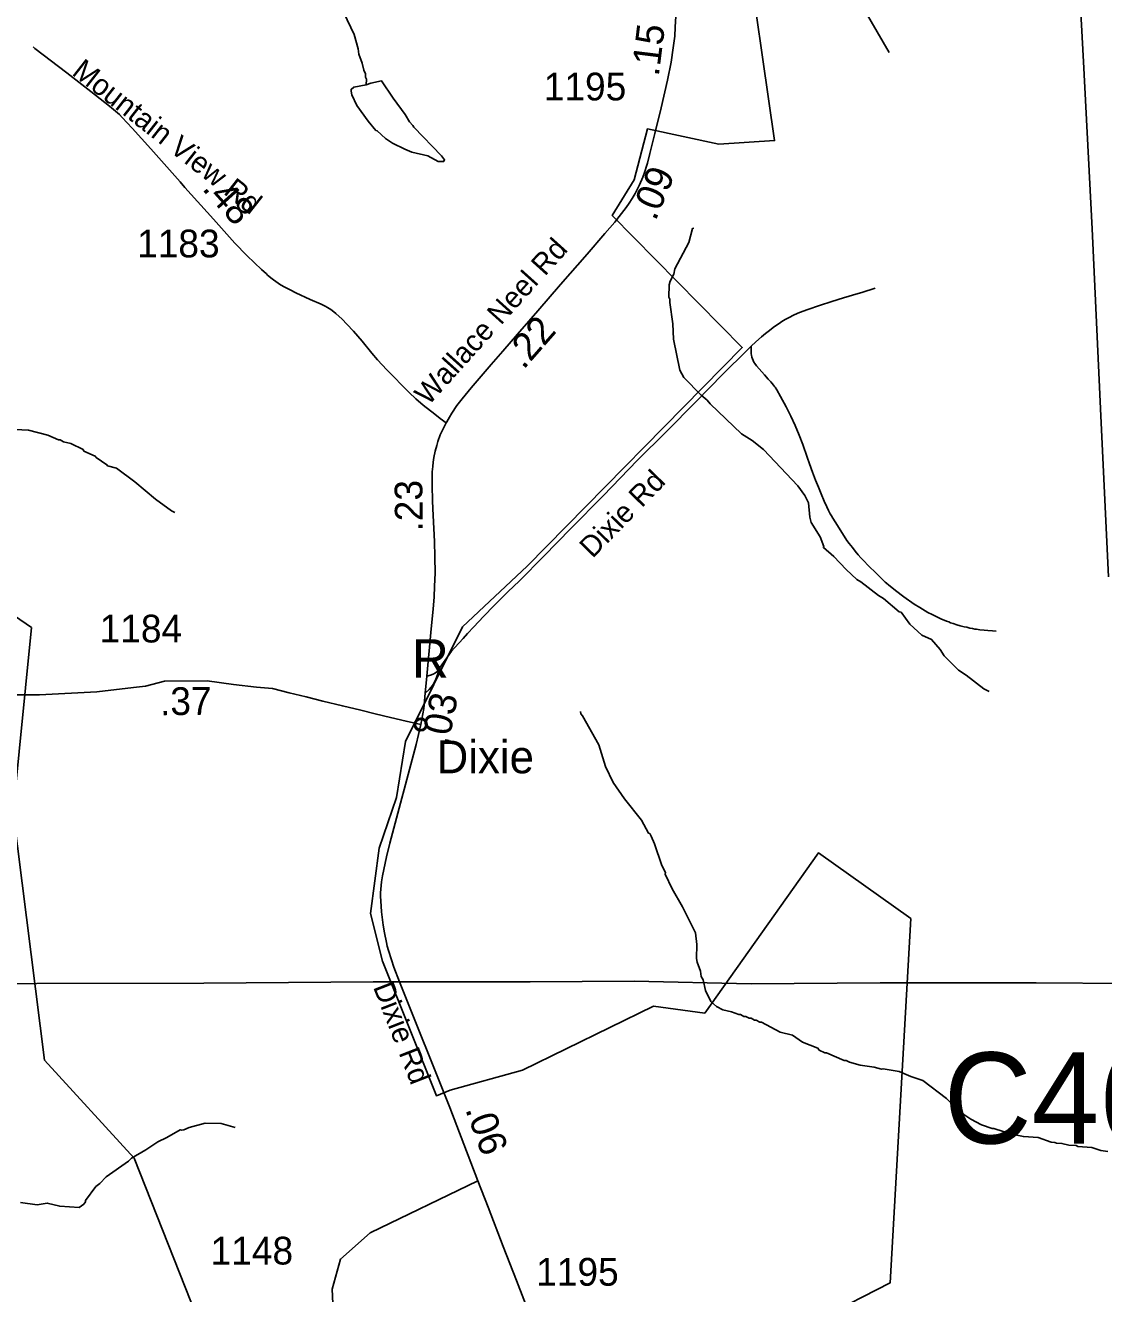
# Model space of a CAD drawing. Extents: x 1383679 to 1536984, y 460658 to 651027.
# Drawn here: x 1412206 to 1417063, y 532086 to 537796 of the extents above; entities that cross this region are included whole.
import ezdxf

# ---------------------------------------------------------------- set-up
doc = ezdxf.new("R2010")
doc.units = 0
for name, color, linetype in [('Default', 7, 'Continuous'), ('Exist Aviation Commercial or Municipal Perimeter Paved', 7, 'Continuous'), ('Exist Boundary Political City Limit New', 7, 'Continuous'), ('Exist Civil Demographics City Label', 7, 'Continuous'), ('Exist Civil Demographics Community CELL', 7, 'Continuous'), ('Exist Hydrographic Misc Water Feature', 7, 'Continuous'), ('Exist Road Non-System Type 51', 7, 'Continuous'), ('Exist Road Non-System Type 51 Label', 7, 'Continuous'), ('Exist Road Secondary Mileage Hundredths English Label', 7, 'Continuous'), ('Exist Road Secondary Structure Culvert Number Label', 7, 'Continuous'), ('Exist Road Secondary Type 51 Attributed', 7, 'Continuous'), ('Exist Road Secondary Type 51 Label', 7, 'Continuous'), ('Exist Road Secondary Type 51 Number Label', 7, 'Continuous'), ('Exist Utilities Electrical Transmission Line', 7, 'Continuous'), ('Map Preparation Boundary City Limit Buffer Line', 7, 'Continuous')]:
    doc.layers.add(name, color=color, linetype=linetype)

msp = doc.modelspace()

# ---------------------------------------------------------------- linework, layer by layer
at = {"layer": 'Exist Aviation Commercial or Municipal Perimeter Paved'}
msp.add_lwpolyline([(1416925.3, 538492.1), (1416972.2, 537631.5), (1417011.6, 536880.1), (1417051, 536037.7), (1417084.7, 535313.6)], dxfattribs=at)
at = {"layer": 'Exist Boundary Political City Limit New'}
msp.add_lwpolyline([(1415796.6, 531978.8), (1416101.1, 532134.2), (1416194.8, 533774.8), (1415778.9, 534070.7), (1415266.1, 533348.6), (1415034.8, 533380.7), (1414445.2, 533091.8), (1414118.9, 533001.9), (1414057.8, 532976.7), (1413815.2, 533583.3), (1413760.2, 533797.2), (1413799.6, 534091.2), (1413878.4, 534320.3), (1413918.2, 534572.2), (1414174.6, 535087.7), (1414465.6, 535361.6), (1415435.1, 536346.1), (1414849.5, 536939.9), (1414948.5, 537100.8), (1415008.1, 537330.4), (1415329.6, 537261.7), (1415581, 537277.4), (1415444.4, 538227.6)], dxfattribs=at)
at = {"layer": 'Exist Civil Demographics Community CELL'}
msp.add_lwpolyline([(1413963.1, 534652), (1413963.4, 534653.7), (1413963.9, 534655.7), (1413964.8, 534657.9), (1413965.7, 534659.7), (1413966.7, 534661.4), (1413967.9, 534663), (1413969.1, 534664.3), (1413970.5, 534665.7), (1413972.2, 534667.1), (1413973.8, 534668.2), (1413975.3, 534669.1), (1413976.9, 534669.8), (1413978.5, 534670.5), (1413980.2, 534671.1), (1413981.6, 534671.5), (1413983, 534671.7), (1413984.3, 534671.9), (1413986.2, 534672), (1413987.6, 534671.9), (1413989.3, 534671.9), (1413990.8, 534671.6), (1413992.3, 534671.3), (1413993.8, 534670.9), (1413995.4, 534670.3), (1413997.4, 534669.4), (1413999.3, 534668.4), (1414000.9, 534667.3), (1414002.5, 534666.1), (1414003.5, 534665.1), (1414004.7, 534663.8), (1414005.9, 534662.3), (1414006.8, 534660.9), (1414007.8, 534659.4), (1414008.5, 534657.8), (1414009.2, 534656.3), (1414009.6, 534654.8), (1414010, 534653.4), (1414010.4, 534651.5), (1414010.6, 534650.1), (1414010.6, 534648.3), (1414010.6, 534646.5), (1414010.4, 534644.8), (1414010.1, 534643.1), (1414009.6, 534641.2), (1414009, 534639.5), (1414008.3, 534637.9), (1414007.4, 534636.1), (1414006.4, 534634.5), (1414005.3, 534633), (1414004, 534631.6), (1414002.4, 534630.1), (1414000.9, 534628.8), (1413999.4, 534627.8), (1413998.1, 534627), (1413996, 534626), (1413993.8, 534625.2), (1413992, 534624.7), (1413990, 534624.3), (1413988.6, 534624.2), (1413987.3, 534624.1), (1413985.6, 534624.1), (1413984.2, 534624.3), (1413982.5, 534624.5), (1413980.7, 534624.9), (1413979.3, 534625.3), (1413977.8, 534625.8), (1413976.4, 534626.4), (1413975.2, 534627.1), (1413973.1, 534628.4), (1413971.4, 534629.7), (1413969.9, 534631), (1413968.5, 534632.5), (1413967.6, 534633.7), (1413966.7, 534635), (1413965.4, 534637.2), (1413964.9, 534638.2), (1413964.4, 534639.5), (1413963.6, 534642), (1413963.1, 534644.1), (1413962.9, 534645.7), (1413962.8, 534647.6), (1413962.8, 534649), (1413962.9, 534651)], close=True, dxfattribs=at)
msp.add_lwpolyline([(1413963.1, 534652), (1413963.4, 534653.7), (1413963.9, 534655.7), (1413964.8, 534657.9), (1413965.7, 534659.7), (1413966.7, 534661.4), (1413967.9, 534663), (1413969.1, 534664.3), (1413970.5, 534665.7), (1413972.2, 534667.1), (1413973.8, 534668.2), (1413975.3, 534669.1), (1413976.9, 534669.8), (1413978.5, 534670.5), (1413980.2, 534671.1), (1413981.6, 534671.5), (1413983, 534671.7), (1413984.3, 534671.9), (1413986.2, 534672), (1413987.6, 534671.9), (1413989.3, 534671.9), (1413990.8, 534671.6), (1413992.3, 534671.3), (1413993.8, 534670.9), (1413995.4, 534670.3), (1413997.4, 534669.4), (1413999.3, 534668.4), (1414000.9, 534667.3), (1414002.5, 534666.1), (1414003.5, 534665.1), (1414004.7, 534663.8), (1414005.9, 534662.3), (1414006.8, 534660.9), (1414007.8, 534659.4), (1414008.5, 534657.8), (1414009.2, 534656.3), (1414009.6, 534654.8), (1414010, 534653.4), (1414010.4, 534651.5), (1414010.6, 534650.1), (1414010.6, 534648.3), (1414010.6, 534646.5), (1414010.4, 534644.8), (1414010.1, 534643.1), (1414009.6, 534641.2), (1414009, 534639.5), (1414008.3, 534637.9), (1414007.4, 534636.1), (1414006.4, 534634.5), (1414005.3, 534633), (1414004, 534631.6), (1414002.4, 534630.1), (1414000.9, 534628.8), (1413999.4, 534627.8), (1413998.1, 534627), (1413996, 534626), (1413993.8, 534625.2), (1413992, 534624.7), (1413990, 534624.3), (1413988.6, 534624.2), (1413987.3, 534624.1), (1413985.6, 534624.1), (1413984.2, 534624.3), (1413982.5, 534624.5), (1413980.7, 534624.9), (1413979.3, 534625.3), (1413977.8, 534625.8), (1413976.4, 534626.4), (1413975.2, 534627.1), (1413973.1, 534628.4), (1413971.4, 534629.7), (1413969.9, 534631), (1413968.5, 534632.5), (1413967.6, 534633.7), (1413966.7, 534635), (1413965.4, 534637.2), (1413964.9, 534638.2), (1413964.4, 534639.5), (1413963.6, 534642), (1413963.1, 534644.1), (1413962.9, 534645.7), (1413962.8, 534647.6), (1413962.8, 534649), (1413962.9, 534651)], close=True, dxfattribs=at)
for centre, radius in [((1413986.8, 534648.2), 28.8), ((1413986.8, 534648.2), 28.8), ((1413986.7, 534648.3), 23.4), ((1413986.7, 534648.3), 23.4)]:
    msp.add_circle(centre, radius, dxfattribs=at)
at = {"layer": 'Exist Hydrographic Misc Water Feature'}
for points in [[(1413640.4, 537852.6), (1413686.3, 537755.6), (1413704.9, 537691.2), (1413708.4, 537667.2), (1413723.5, 537626.8), (1413730.9, 537594.7), (1413738.5, 537578.5), (1413738.2, 537562.5), (1413741.9, 537554.4), (1413740.5, 537529)], [(1413740.5, 537529), (1413761.5, 537536), (1413809.8, 537547), (1413862.1, 537467.8), (1413916.5, 537394.6), (1413935.8, 537362.2), (1413951.5, 537345.9), (1413955.3, 537337.8), (1414080.5, 537209), (1414094.1, 537190.7), (1414089.9, 537182.8), (1414065.9, 537183.3), (1414018.6, 537208.4), (1413946.9, 537226), (1413915.1, 537238.7), (1413859.7, 537265.9), (1413828.2, 537286.6), (1413791, 537321.5), (1413785, 537323.6), (1413749.8, 537364.4), (1413699.4, 537435.5), (1413676.4, 537484), (1413672.7, 537500.1), (1413672.9, 537508), (1413685.1, 537517.7), (1413740.5, 537529)], [(1415217.1, 536883.9), (1415211.7, 536881.7), (1415194.3, 536818.2), (1415131.7, 536699.6), (1415127.2, 536675.7), (1415110.5, 536644.1), (1415106.2, 536628.2), (1415104.9, 536572.2), (1415108.8, 536564.2), (1415108.4, 536548.2), (1415122.4, 536452.7), (1415124.8, 536383.9), (1415153.8, 536243.3), (1415171.2, 536210.9), (1415249.4, 536131.2), (1415277, 536108.6), (1415290.6, 536092.3), (1415431.7, 535957.2), (1415479.7, 535926.6), (1415530.5, 535886.7), (1415684.7, 535723.6), (1415717.7, 535678.9), (1415733, 535646.5), (1415739.7, 535582.4), (1415745.1, 535558.3), (1415785.7, 535493.4), (1415802.4, 535449.4), (1415800.7, 535445.1), (1415847.7, 535404.1), (1415902.6, 535346.9), (1415951.6, 535301.8), (1415969.3, 535291.4), (1416048.1, 535229.7), (1416071.7, 535215.1), (1416142.5, 535155.5), (1416150.4, 535153.4), (1416189.5, 535100.2), (1416244.2, 535051.3), (1416287.8, 535030.4), (1416326.8, 534985.5), (1416344.2, 534957.1), (1416408.9, 534893.7), (1416444.3, 534870.9), (1416523.1, 534809.2), (1416546.7, 534796.6)], [(1412131.5, 535977.4), (1412219.3, 535973.4), (1412306.9, 535951.4), (1412354.5, 535930.4), (1412362.5, 535930.2), (1412378.2, 535921.8), (1412410.1, 535913.2), (1412465.5, 535885.9), (1412469.4, 535879.8), (1412520.9, 535856.7), (1412524.8, 535850.6), (1412573.4, 535818.2), (1412575.9, 535813.4), (1412615.7, 535802.6), (1412698.4, 535740.7), (1412792.8, 535662.6), (1412863.6, 535611.1), (1412879.5, 535602.7)], [(1414706.4, 534706.3), (1414708.1, 534696), (1414716, 534687.8), (1414789.1, 534556.3), (1414819.1, 534459.6), (1414853.5, 534386.9), (1414904, 534313.8), (1414981.9, 534218.1), (1415012.7, 534159.4), (1415018.6, 534157.3), (1415024.3, 534145.1), (1415039.5, 534110.8), (1415073.4, 534014.1), (1415088.7, 533981.8), (1415088.6, 533973.8), (1415119.2, 533909.1), (1415165.4, 533828.1), (1415224.3, 533710.8), (1415230.4, 533657.1), (1415228.4, 533594.8), (1415232.1, 533578.7), (1415247.2, 533538.4), (1415250.7, 533514.4), (1415258.3, 533498.2), (1415269.3, 533450), (1415294.2, 533401.4), (1415319.7, 533378.9), (1415347.4, 533364.2), (1415387.3, 533355.3), (1415419, 533342.6), (1415427, 533342.5), (1415442.9, 533334.1), (1415450.8, 533333.9), (1415466.6, 533325.6), (1415474.6, 533325.4), (1415490.4, 533317), (1415498.4, 533316.8), (1415514.3, 533308.5), (1415522.3, 533308.3), (1415605.3, 533262.5), (1415661, 533249.2), (1415706.3, 533218.5), (1415775.8, 533190.7), (1415781.6, 533182.5), (1415807.3, 533170), (1415815.3, 533169.8), (1415894.6, 533136), (1415902.6, 533135.8), (1415918.5, 533127.5), (1415966.1, 533114.5), (1416030, 533105), (1416061.8, 533096.3), (1416069.8, 533098.1), (1416141.6, 533086.5), (1416193.8, 533063.8), (1416249.1, 533045.2), (1416354.9, 532963.7), (1416394.2, 532924.9), (1416433.5, 532892), (1416465, 532871.3), (1416512.5, 532846.3), (1416560.1, 532829.2), (1416568.1, 532829), (1416648.6, 532803.5), (1416701.2, 532792.8), (1416767.3, 532788.6), (1416826.8, 532767.2), (1416842.8, 532766.9), (1416850.7, 532762.7), (1416874.7, 532762.2), (1416906.5, 532753.5), (1416938.5, 532752.7), (1416946.4, 532748.5), (1417010.4, 532743.1), (1417050, 532730.2), (1417081.9, 532725.5)], [(1412184, 532495.8), (1412259.7, 532486), (1412304.3, 532493.8), (1412360.9, 532479.1), (1412447.6, 532473.8), (1412469.9, 532489.3), (1412476.1, 532499.1), (1412476.3, 532505.1), (1412523.6, 532568.1), (1412541.9, 532581.6), (1412570.5, 532611), (1412670.1, 532682.7), (1412684.4, 532696.4), (1412748.2, 532733.5), (1412802, 532769.7), (1412843.7, 532788.1), (1412903.2, 532823.4), (1412909.1, 532821.3), (1412919.2, 532823.1), (1412943.5, 532834.5), (1413015.9, 532852.9), (1413087.8, 532851.3), (1413151.5, 532833.8)]]:
    msp.add_lwpolyline(points, dxfattribs=at)
at = {"layer": 'Exist Road Non-System Type 51'}
for points in [[(1416096.8, 537674.5), (1415989, 537860.2), (1415854.9, 538094.1), (1415783.5, 538218), (1415683.9, 538394.6), (1415672.1, 538409.5)], [(1416034.3, 536613.1), (1415973.2, 536593.6), (1415946.2, 536585.6), (1415916.3, 536576.6), (1415891.5, 536569.2), (1415838.7, 536553.1), (1415782.9, 536534.9), (1415730.8, 536517.3), (1415693.3, 536503.3), (1415668.9, 536492.8), (1415643, 536479.9), (1415629, 536471.9), (1415614, 536462.4), (1415601.1, 536454.5), (1415589.6, 536446.5), (1415574.6, 536436), (1415557.2, 536422.6), (1415540.2, 536409.1), (1415521.8, 536394.1), (1415496.3, 536371.2), (1415475.4, 536351.3)], [(1415475.4, 536351.3), (1415455.4, 536332.3), (1415348.2, 536226.1), (1415227.1, 536102.8), (1415093, 535966.7), (1414963.5, 535838.7), (1414809.3, 535678.6), (1414663.5, 535530.3), (1414540.9, 535407), (1414431.1, 535294.9), (1414379.5, 535245.4), (1414317.2, 535184.1), (1414268.8, 535134.3), (1414225.4, 535087.5), (1414197.6, 535057.6), (1414178, 535035.8), (1414159.9, 535016.7), (1414139.1, 534993.1), (1414126, 534978.6), (1414114.6, 534963.5), (1414096.3, 534937.3), (1414075, 534906.2), (1414065.9, 534890.1)], [(1416579.4, 535069.3), (1416562.9, 535070.3), (1416541.7, 535071.4), (1416525.3, 535072.8), (1416505.8, 535075), (1416490, 535077.4), (1416483.1, 535078.3), (1416472.7, 535080.3), (1416460.2, 535082.8), (1416446.4, 535086.3), (1416435.2, 535088.8), (1416417, 535093.3), (1416402.4, 535097.3), (1416385.6, 535102.5), (1416373.6, 535106.5), (1416365.1, 535109.9), (1416354.8, 535113.9), (1416344.9, 535117.8), (1416332, 535123.3), (1416317.8, 535129.8), (1416302.7, 535136.9), (1416289.8, 535143.2), (1416271.6, 535152.6), (1416259.2, 535159.6), (1416235.1, 535174.8), (1416210, 535190.9), (1416163.5, 535222.7), (1416124.7, 535251.9), (1416108.6, 535264.9), (1416096, 535275.1), (1416085.5, 535284.2), (1416079.4, 535289.5), (1416063.8, 535304.6), (1416042.4, 535325), (1415999.6, 535367.7), (1415985.4, 535382.2), (1415969.7, 535398.2), (1415957.8, 535411.9), (1415943, 535429.2), (1415931, 535444.6), (1415916.7, 535463.1), (1415906.6, 535477.3), (1415863.4, 535544.3), (1415842.9, 535577.4), (1415836.6, 535587.9), (1415831.5, 535597.3), (1415823.8, 535611.9), (1415815.6, 535628.7), (1415804.2, 535653.7), (1415789.9, 535687.1), (1415777.9, 535716.4), (1415765.4, 535748), (1415751.4, 535784.2), (1415738, 535822.7), (1415727.7, 535852.6), (1415708.6, 535908.7), (1415691.7, 535951.7), (1415673.6, 535995.2), (1415654.6, 536036.6), (1415633.2, 536079), (1415607.4, 536125.6), (1415590.1, 536155.2), (1415582.7, 536166.5), (1415579.3, 536171.4), (1415575.3, 536176.5), (1415563.2, 536190.9), (1415551.9, 536203.6), (1415534.8, 536222.4), (1415499.8, 536264), (1415492, 536273.7), (1415487.5, 536280.5), (1415484.1, 536287.1), (1415480.9, 536295.3), (1415478.4, 536303), (1415476.4, 536310.7), (1415475.2, 536317.6), (1415474.7, 536325.4), (1415474.7, 536336.1), (1415475.4, 536351.3)], [(1414007.2, 534789.7), (1414024.5, 534805.4), (1414039.4, 534824.4), (1414046.9, 534836.3), (1414054.8, 534853.2), (1414062.9, 534872.5), (1414064.9, 534881.7), (1414065.9, 534890.1)], [(1414065.9, 534890.1), (1414053.4, 534881.7), (1414042.3, 534875.7), (1414031.5, 534871.2), (1414014.4, 534865.5)]]:
    msp.add_lwpolyline(points, dxfattribs=at)
at = {"layer": 'Exist Road Secondary Type 51 Attributed'}
for points in [[(1415135.6, 537837.6), (1415133.6, 537788.7), (1415130.9, 537748.3), (1415124.4, 537695.7), (1415114.4, 537630.8), (1415098, 537550), (1415069.3, 537425.3), (1415041.2, 537310), (1415018.7, 537218.9), (1415007.8, 537176.5), (1415001.8, 537157.1), (1414997.3, 537143.1), (1414992.8, 537129.7), (1414986.8, 537113.4), (1414972.1, 537078.3), (1414966, 537066), (1414952.6, 537039.8), (1414939.2, 537016.4), (1414925.5, 536995.9), (1414912.2, 536976.5), (1414880.8, 536935.1), (1414860.9, 536910.7), (1414816.4, 536858.7), (1414736, 536766.5), (1414616.8, 536629.5), (1414514.7, 536510.3), (1414423.3, 536405.7), (1414356.5, 536329.3), (1414304.1, 536268.9), (1414259.3, 536216.6), (1414214.4, 536164.8), (1414173.5, 536115.4), (1414161, 536099), (1414150.1, 536084.5), (1414127.1, 536050.6), (1414116.1, 536032.7), (1414104.2, 536011.2), (1414101.5, 536006.2)], [(1414101.5, 536006.2), (1414075, 536026.2), (1414050.7, 536045.3), (1413998.5, 536086.6), (1413964.3, 536115.4), (1413934.1, 536143.7), (1413833.5, 536244.7), (1413792.6, 536290.6), (1413766.7, 536320.6), (1413722.5, 536373.9), (1413683.8, 536419.1), (1413654, 536451.5), (1413632.6, 536473.5), (1413604.1, 536499.2), (1413587.5, 536512.5), (1413582.4, 536516.2), (1413575, 536521.1), (1413566.4, 536526.5), (1413555.6, 536532.2), (1413538.5, 536540.5), (1413488.6, 536562.7), (1413424.8, 536591.5), (1413398, 536604.9), (1413374.8, 536617.1), (1413355.8, 536628.4), (1413344.4, 536635.8), (1413333.5, 536643.5), (1413323.8, 536650.4), (1413311.3, 536660.2), (1413302.5, 536667.2), (1413297.3, 536671.7), (1413291.4, 536676.9), (1413269.7, 536696.5), (1413237.5, 536727.6), (1413203.9, 536760.7), (1413149.9, 536816.3), (1413053.3, 536923.4), (1412924.7, 537066), (1412902.6, 537092.1), (1412771.2, 537239.9), (1412686.8, 537333.6), (1412642.3, 537381.3), (1412629.3, 537394.5), (1412584.7, 537432.1), (1412500.1, 537498.4), (1412393.4, 537583), (1412248.7, 537692.4), (1412240.5, 537698.9)], [(1414101.5, 536006.2), (1414075, 535952.3), (1414064.4, 535922.9), (1414058.9, 535905.3), (1414051.7, 535879.4), (1414046.1, 535850.8), (1414042.5, 535828.8), (1414040.7, 535809.3), (1414038.8, 535786.7), (1414038.7, 535726.5), (1414040.1, 535654.4), (1414042.4, 535589.2), (1414048.2, 535472.3), (1414050.5, 535403.5), (1414051.9, 535330.4), (1414049.4, 535271), (1414046.6, 535221.8), (1414042.4, 535169.4), (1414033, 535062.2), (1414014.4, 534865.5), (1414007.2, 534789.7), (1414001.1, 534720.5), (1413991.6, 534672.4), (1413986.8, 534648.2)], [(1413986.8, 534648.2), (1413920.6, 534662.9), (1413850, 534680.1), (1413781.2, 534697), (1413717.2, 534712.2), (1413633.9, 534732.1), (1413546, 534753.7), (1413470.6, 534772.2), (1413394.2, 534791.3), (1413319.1, 534810.1), (1413246.7, 534816), (1413143.9, 534829.1), (1413024.3, 534844.9), (1412832.2, 534843), (1412746.8, 534821.5), (1412693.1, 534814.5), (1412527.6, 534795.9), (1412269, 534781.9), (1412189.1, 534781.9), (1412083.9, 534781.3)], [(1413986.8, 534648.2), (1413965.6, 534558.6), (1413847.8, 534114.5), (1413832.8, 534052.5), (1413814.2, 533966.7), (1413810.2, 533939.7), (1413805.8, 533890.8), (1413805.8, 533873.7), (1413806.5, 533854.5), (1413810.5, 533804.8), (1413817.5, 533745.5), (1413823.2, 533709.8), (1413831.9, 533667.2), (1413835.9, 533650.7), (1413841.4, 533630.9), (1413854.4, 533588.4), (1413865.9, 533555.5), (1413891.3, 533489), (1414118.5, 532923.5), (1414244.7, 532593.3)], [(1414244.7, 532593.3), (1413758.6, 532359.2), (1413624.9, 532240.2), (1413587.8, 532106.4), (1413595.2, 531942.9), (1413580.3, 531838.8), (1413491.2, 531757.1), (1413283.3, 531645.5), (1413127.3, 531496.9), (1412904.5, 531132.6), (1412833.4, 531018), (1412793.5, 530938), (1412719.2, 530662.4), (1412661.4, 530532.2), (1412575.2, 530426.6), (1412475, 530351), (1412312.9, 530273.1)], [(1414244.7, 532593.3), (1414290.3, 532475.4), (1414358.5, 532298.1), (1414417.8, 532144.5), (1414476, 531992.7), (1414522.4, 531867.5), (1414570.9, 531737.4), (1414604.1, 531648.1), (1414641.9, 531543.1), (1414677.4, 531446.8), (1414723.3, 531309.3), (1414759.5, 531189.8), (1414764.5, 531171.9)]]:
    msp.add_lwpolyline(points, dxfattribs=at)
at = {"layer": 'Exist Utilities Electrical Transmission Line'}
for points in [[(1409953.1, 537808.5), (1410293, 537285.4), (1410392.6, 537109.1), (1410533.3, 536972.6), (1410720.8, 536810.6), (1410814.6, 536730.9), (1410955.2, 536446.6), (1410961.1, 536349.9), (1410937.7, 536219.2), (1410978.7, 536150.9), (1411113.5, 535906.4), (1411213.1, 535798.4), (1411447.5, 535622.1), (1412232.9, 535084.7), (1412150.8, 534254.5), (1412291.5, 533137.1), (1412695.9, 532696.4), (1412977.2, 531985.5), (1413323, 531721.1), (1413534, 531379.9), (1413616, 531004.6), (1413967.7, 530902.2), (1414659.2, 531118.3)], [(1411996.9, 533478.8), (1412257.1, 533481.7), (1413009.5, 533483.2), (1413772, 533490.3), (1414480.4, 533490.4), (1414948.6, 533493.4), (1415474.6, 533481), (1416057, 533485.7), (1416759.3, 533485.9), (1417177.4, 533481.9)]]:
    msp.add_lwpolyline(points, dxfattribs=at)
at = {"layer": 'Map Preparation Boundary City Limit Buffer Line'}
msp.add_lwpolyline([(1415796.6, 531978.8), (1416101.1, 532134.2), (1416194.8, 533774.8), (1415778.9, 534070.7), (1415266.1, 533348.6), (1415034.8, 533380.7), (1414445.2, 533091.8), (1414118.9, 533001.9), (1414057.8, 532976.7), (1413815.2, 533583.3), (1413760.2, 533797.2), (1413799.6, 534091.2), (1413878.4, 534320.3), (1413918.2, 534572.2), (1414174.6, 535087.7), (1414465.6, 535361.6), (1415435.1, 536346.1), (1414849.5, 536939.9), (1414948.5, 537100.8), (1415008.1, 537330.4), (1415329.6, 537261.7), (1415581, 537277.4), (1415444.4, 538227.6)], dxfattribs=at)

# ---------------------------------------------------------------- texts
at = {"layer": 'Default'}
msp.add_text('R', height=172.2, dxfattribs=at).set_placement((1413947, 534859.9))
at = {"layer": 'Exist Civil Demographics City Label'}
msp.add_text('Dixie', height=147.64, rotation=0, dxfattribs=at).set_placement((1414058.2, 534428.8))
at = {"layer": 'Exist Road Non-System Type 51 Label'}
msp.add_text('Dixie Rd', height=95, rotation=45.8072, dxfattribs=at).set_placement((1414760.8, 535393))
at = {"layer": 'Exist Road Secondary Mileage Hundredths English Label'}
for s, rotation, p in [('.15', 82.899, (1415058.6, 537563.8)), ('.09', 67.2335, (1415044.2, 536912)), ('.48', 312.0384, (1412998.2, 537059)), ('.22', 48.8334, (1414449.7, 536243)), ('.23', 90.5259, (1413996.1, 535517.5)), ('.37', 0.5629, (1412813, 534690.1)), ('.03', 78.8429, (1414110.5, 534548.6)), ('.06', 290.0037, (1414186.1, 532916.3))]:
    msp.add_text(s, height=125, rotation=rotation, dxfattribs=at).set_placement(p)
at = {"layer": 'Exist Road Secondary Structure Culvert Number Label'}
msp.add_text('C461', height=410.1, dxfattribs=at).set_placement((1416342.5, 532761.7))
at = {"layer": 'Exist Road Secondary Type 51 Label'}
for s, rotation, p in [('Mountain View Rd', 321.8591, (1412410.9, 537577.1)), ('Wallace Neel Rd', 48.035, (1414021.8, 536081)), ('Dixie Rd', 291.2757, (1413771, 533466.9))]:
    msp.add_text(s, height=95, rotation=rotation, dxfattribs=at).set_placement(p)
at = {"layer": 'Exist Road Secondary Type 51 Number Label'}
for s, p in [('1195', (1414540.9, 537458.4)), ('1183', (1412709, 536751.5)), ('1184', (1412540.3, 535017.7)), ('1148', (1413040.2, 532216.8)), ('1195', (1414506.8, 532121.4))]:
    msp.add_text(s, height=125, dxfattribs=at).set_placement(p)

doc.saveas('drawing.dxf')
